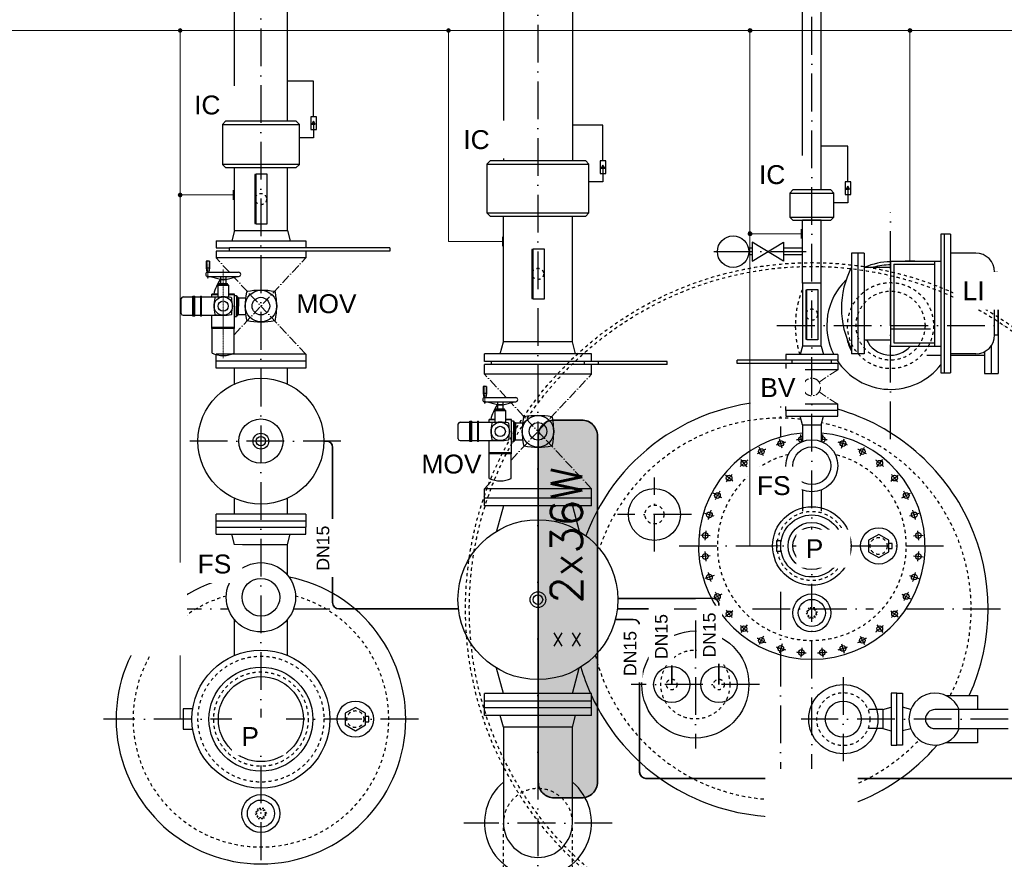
# Model space of a CAD drawing. Header units: millimetres. Extents: x 2605 to 1198744, y 17680 to 73723.
# Tile 626 of 656: x 95887 to 99015, y 42399 to 45067. Entities that reach past the tile are written whole.
import ezdxf
from ezdxf.enums import TextEntityAlignment as Align

# ---------------------------------------------------------------- set-up
doc = ezdxf.new("R2010")
doc.units = ezdxf.units.MM
for name, pattern in [('ACAD_ISO10W100', [18, 12, -3, 0, -3]), ('DASHDOT', [25.4, 12.7, -6.35, 0, -6.35]), ('JIS_02_1.0', [2, 1, -1]), ('STRICHPUNKT', [25.4, 12.7, -6.35, 0, -6.35])]:
    doc.linetypes.add(name, pattern=pattern)
doc.layers.add('0_POL_masch Installation Bestand', color=7, linetype='Continuous')
for name, color, linetype, lineweight in [('Beschriftung', 7, 'Continuous', 9), ('elektro Installation', 7, 'Continuous', 35), ('Verz. Bandstahl 30x3_5mm auf Putz', 1, 'GRENZE2', 18)]:
    doc.layers.add(name, color=color, linetype=linetype, lineweight=lineweight)
doc.styles.add('LBB3.5M1000', font='isocp.shx', dxfattribs={"height": 3.5})
doc.styles.add('ROMANS', font='ROMANS', dxfattribs={"height": 0.2})
doc.linetypes.add('GRENZE2', pattern='A,6.35,-2.54,[132,ltypeshp.shx,S=2.54,R=0,X=-2.54,Y=0],-2.54,25.4', length=36.83)

msp = doc.modelspace()

# ---------------------------------------------------------------- hatches: boundary and pattern name
at = {"linetype": 'Continuous', "ltscale": 10}
h = msp.add_hatch(color=256, dxfattribs=at)
h.dxf.hatch_style = 1
h.paths.add_polyline_path([(96820.64922, 44744.4911), (96815.23881, 44735.11998), (96826.05964, 44735.11998)])
h = msp.add_hatch(color=256, dxfattribs=at)
h.dxf.hatch_style = 1
h.paths.add_polyline_path([(97740.14922, 44604.4921), (97734.73881, 44595.12098), (97745.55964, 44595.12098)])
h = msp.add_hatch(color=256, dxfattribs=at)
h.dxf.hatch_style = 1
h.paths.add_polyline_path([(98518.14922, 44537.98475), (98512.73881, 44528.61363), (98523.55964, 44528.61363)])
h = msp.add_hatch(color=254)
h.dxf.hatch_style = 1
edge = h.paths.add_edge_path()
edge.add_line((97672.60274, 42594.77086), (97584.60274, 42594.77086))
edge.add_arc((97584.60274, 42644.77086), 50, 180, 270, ccw=False)
edge.add_line((97534.60274, 42644.77086), (97534.60274, 43744.77086))
edge.add_arc((97584.60274, 43744.77086), 50, 90, 180, ccw=False)
edge.add_line((97584.60274, 43794.77086), (97672.60274, 43794.77086))
edge.add_arc((97672.60274, 43744.77086), 50, 0, 90, ccw=False)
edge.add_line((97722.60274, 43744.77086), (97722.60274, 42644.77086))
edge.add_arc((97672.60274, 42644.77086), 50, -90, 0, ccw=False)
edge = h.paths.add_edge_path()
edge.add_line((99222.60274, 42594.77086), (99134.60274, 42594.77086))
edge.add_arc((99134.60274, 42644.77086), 50, 180, 270, ccw=False)
edge.add_line((99084.60274, 42644.77086), (99084.60274, 43744.77086))
edge.add_arc((99134.60274, 43744.77086), 50, 90, 180, ccw=False)
edge.add_line((99134.60274, 43794.77086), (99222.60274, 43794.77086))
edge.add_arc((99222.60274, 43744.77086), 50, 0, 90, ccw=False)
edge.add_line((99272.60274, 43744.77086), (99272.60274, 42644.77086))
edge.add_arc((99222.60274, 42644.77086), 50, -90, 0, ccw=False)
at = {"layer": 'Verz. Bandstahl 30x3_5mm auf Putz'}
h = msp.add_hatch(color=256, dxfattribs=at)
h.dxf.hatch_style = 1
edge = h.paths.add_edge_path()
edge.add_arc((96396.97221, 45032.27086), 6.01999, 0, 360)
h = msp.add_hatch(color=256, dxfattribs=at)
h.dxf.hatch_style = 1
edge = h.paths.add_edge_path()
edge.add_arc((97249.47221, 45032.27086), 6.01999, 0, 360)
h = msp.add_hatch(color=256, dxfattribs=at)
h.dxf.hatch_style = 1
edge = h.paths.add_edge_path()
edge.add_arc((98206.97221, 45032.27086), 6.01999, 0, 360)
h = msp.add_hatch(color=256, dxfattribs=at)
h.dxf.hatch_style = 1
edge = h.paths.add_edge_path()
edge.add_arc((98715.39867, 45032.27086), 6.01999, 0, 360)
h = msp.add_hatch(color=256, dxfattribs=at)
h.dxf.hatch_style = 1
edge = h.paths.add_edge_path()
edge.add_arc((96396.97221, 44509.68301), 6.01999, 0, 360)
h = msp.add_hatch(color=256, dxfattribs=at)
h.dxf.hatch_style = 1
edge = h.paths.add_edge_path()
edge.add_arc((98206.97221, 44386.60322), 6.01999, 0, 360)

# ---------------------------------------------------------------- linework, layer by layer
at = {"linetype": 'ACAD_ISO10W100', "ltscale": 10}
for p, q in [((96653.60274, 46119.2815), (96653.60274, 42288.77086)), ((97533.60274, 46131.29546), (97533.60274, 40763.94719)), ((98403.60274, 40992.99826), (98403.60274, 46093.74061)), ((98653.60274, 43734.0848), (98653.60274, 44455.45693)), ((98091.80734, 44329.77086), (98385.31639, 44329.77086)), ((98292.91667, 44094.77086), (99014.2888, 44094.77086)), ((98303.60274, 43954.69791), (98303.60274, 43740.60319)), ((96907.60214, 43727.77026), (96399.60334, 43727.77026)), ((98309.36626, 43705.42695), (98300.44567, 43734.83422)), ((98371.03638, 43725.4228), (98368.77087, 43748.42494)), ((98436.16913, 43725.42279), (98438.43464, 43748.42494)), ((98497.83925, 43705.42694), (98506.75984, 43734.8342)), ((98250.57099, 43681.07316), (98236.08473, 43708.17505)), ((98556.63451, 43681.07314), (98571.12078, 43708.17503)), ((98197.65665, 43645.71693), (98178.16142, 43669.47193)), ((98609.54885, 43645.7169), (98629.04408, 43669.47191)), ((97903.60274, 43377.39019), (97903.60274, 43612.15154)), ((98152.6567, 43600.71698), (98128.90169, 43620.21221)), ((98654.5488, 43600.71695), (98678.30381, 43620.21218)), ((98117.30046, 43547.80264), (98090.19857, 43562.2889)), ((98689.90503, 43547.80261), (98717.00692, 43562.28887)), ((98020.98342, 43494.77086), (97786.22206, 43494.77086)), ((98092.94666, 43489.00737), (98063.5394, 43497.92797)), ((98743.6661, 43497.92791), (98714.25883, 43489.00732)), ((98080.5312, 43426.59065), (98049.94867, 43429.60277)), ((98726.67428, 43426.59061), (98757.25681, 43429.60273)), ((97981.95327, 43394.77086), (98825.2522, 43394.77086)), ((98080.5312, 43362.95111), (98049.94866, 43359.939)), ((98726.67428, 43362.95108), (98757.25681, 43359.93896)), ((98092.94665, 43300.53439), (98063.53939, 43291.61379)), ((98714.25881, 43300.53435), (98743.66608, 43291.61376)), ((98117.30044, 43241.73912), (98090.19855, 43227.25286)), ((98303.60274, 43248.68561), (98303.60274, 42434.84381)), ((98689.90501, 43241.73909), (98717.0069, 43227.25282)), ((94003.60274, 43194.77086), (96550.0122, 43194.77086)), ((96757.19328, 43194.77086), (96872.7153, 43194.77086)), ((97785.88383, 43194.77086), (98104.27015, 43194.77086)), ((98214.83649, 43194.77086), (98599.14972, 43194.77086)), ((98702.93533, 43194.77086), (99032.99094, 43194.77086)), ((98152.65667, 43188.82478), (98128.90167, 43169.32955)), ((98654.54878, 43188.82475), (98678.30378, 43169.32952)), ((98033.60274, 43158.23201), (98033.60274, 42751.30972)), ((98197.65662, 43143.82482), (98178.16139, 43120.06982)), ((98609.54883, 43143.8248), (98629.04405, 43120.06979)), ((98250.57096, 43108.46859), (98236.0847, 43081.3667)), ((98556.63448, 43108.46857), (98571.12074, 43081.36668)), ((98309.36623, 43084.11479), (98300.44563, 43054.70752)), ((98371.78295, 43071.69932), (98368.77083, 43041.11679)), ((98435.42249, 43071.69932), (98438.4346, 43041.11679)), ((98497.83921, 43084.11478), (98506.75981, 43054.70751)), ((98503.60274, 42978.27628), (98503.60274, 42711.26544)), ((98237.06389, 42954.77086), (97830.14159, 42954.77086)), ((97153.80905, 42844.77086), (96153.39643, 42844.77086)), ((99027.60274, 42844.77086), (98370.09732, 42844.77086)), ((97769.18454, 42514.77086), (97298.02094, 42514.77086))]:
    msp.add_line(p, q, dxfattribs=at)
at = {"linetype": 'Continuous', "ltscale": 10}
for p, q in [((96569.45234, 44743.76986), (96569.45234, 45094.77086)), ((96737.75234, 44743.76986), (96737.75234, 45094.77086)), ((98373.45274, 44525.77086), (98373.45274, 45094.77086)), ((98433.75274, 44525.77086), (98433.75274, 45094.77086)), ((96776.10274, 44606.76986), (96531.10274, 44606.76986)), ((96569.45234, 44396.76986), (96569.45234, 44596.76986)), ((96569.45234, 44596.76986), (96737.75234, 44596.76986)), ((96737.75234, 44396.76986), (96737.75234, 44596.76986)), ((98333.60274, 44439.77086), (98473.60274, 44439.77086)), ((98373.45274, 44229.77086), (98373.45274, 44429.77086)), ((98433.75274, 44229.77086), (98433.75274, 44429.77086)), ((96569.45234, 44396.76986), (96561.10234, 44363.76986)), ((96569.45234, 44396.76986), (96737.75234, 44396.76986)), ((96737.75234, 44396.76986), (96746.10234, 44363.76986)), ((98843.60274, 44385.01256), (98813.60274, 44385.01256)), ((98813.60274, 44385.01256), (98813.60274, 43945.01256)), ((98823.60274, 44385.01256), (98823.60274, 43945.01256)), ((98843.60274, 44385.01256), (98843.60274, 43945.01256)), ((96511.10234, 44363.76986), (96511.10234, 44341.76986)), ((96511.10234, 44363.76986), (96796.10234, 44363.76986)), ((96796.10234, 44363.76986), (96796.10234, 44341.76986)), ((96511.10234, 44341.76986), (96553.60314, 44341.76986)), ((97063.60234, 44331.76986), (96511.10234, 44331.76986)), ((96511.10234, 44331.76986), (96511.10234, 44309.76986)), ((96553.60314, 44331.76986), (96553.60314, 44341.76986)), ((97063.60234, 44341.76986), (96553.60314, 44341.76986)), ((96796.10234, 44331.76986), (96796.10234, 44309.76986)), ((97063.60234, 44341.76986), (97063.60234, 44331.76986)), ((98529.45274, 44325.01156), (98529.45274, 44248.85456)), ((98569.45274, 44325.01156), (98529.45274, 44325.01156)), ((98549.45274, 44325.01156), (98549.45274, 44005.01156)), ((98569.45274, 44325.01156), (98569.45274, 44005.01156)), ((98924.10274, 44325.01156), (98843.60274, 44325.01156)), ((96796.10234, 44309.76986), (96511.10234, 44309.76986)), ((98653.60274, 44300.01156), (98813.60274, 44300.01156)), ((98653.60274, 44300.01156), (98653.60274, 44030.01156)), ((98663.60274, 44290.01156), (98663.60274, 44040.01156)), ((98663.60274, 44290.01156), (98793.60274, 44290.01156)), ((98793.60274, 44300.01156), (98793.60274, 44030.01156)), ((98569.45274, 44280.01156), (98653.60274, 44280.01156)), ((98984.10274, 44265.01156), (98994.10274, 44265.01156)), ((98984.10274, 44065.01156), (98984.10274, 44265.01156)), ((98994.10274, 44265.01156), (98994.10274, 44065.01156)), ((98373.45274, 44229.77086), (98373.45274, 44029.77086)), ((98433.75274, 44029.77086), (98433.75274, 44229.77086)), ((98529.45274, 44248.85456), (98529.45274, 44005.01156)), ((98994.10274, 44227.51156), (98995.60274, 44227.51156)), ((98995.60274, 44227.51156), (98995.60274, 43942.51156)), ((97413.87074, 44004.77086), (97424.05274, 44042.77086)), ((97643.15274, 44042.77086), (97424.05274, 44042.77086)), ((97653.33474, 44004.77086), (97643.15274, 44042.77086)), ((98569.45274, 44050.01156), (98653.60274, 44050.01156)), ((98663.60274, 44040.01156), (98793.60274, 44040.01156)), ((98984.10274, 44065.01156), (98994.10274, 44065.01156)), ((98653.60274, 44030.01156), (98813.60274, 44030.01156)), ((98951.60274, 44011.68476), (98951.60274, 43942.51156)), ((98973.60274, 44031.10356), (98973.60274, 43942.51156)), ((96796.10234, 44003.76986), (96511.10234, 44003.76986)), ((96796.10234, 43981.76986), (96511.10234, 43981.76986)), ((96511.10314, 43959.77006), (96511.10314, 44003.76986)), ((96796.10234, 44003.76986), (96796.10234, 43959.77006)), ((97363.60274, 43980.77086), (97363.60274, 44004.77086)), ((97703.60274, 44004.77086), (97363.60274, 44004.77086)), ((97943.60274, 43980.77086), (97363.60274, 43980.77086)), ((97386.10274, 43970.77086), (97386.10274, 43980.77086)), ((97681.10274, 43970.77086), (97681.10274, 43980.77086)), ((97703.60274, 43980.77086), (97703.60274, 44004.77086)), ((97726.10274, 43970.77086), (97726.10274, 43980.77086)), ((97943.60274, 43970.77086), (97943.60274, 43980.77086)), ((98569.45274, 44005.01156), (98529.45274, 44005.01156)), ((98768.60274, 44000.86156), (98813.60274, 44000.86156)), ((98924.10274, 44005.01156), (98843.60274, 44005.01156)), ((98843.60274, 44000.86156), (98952.11074, 44000.86156)), ((96796.10234, 43959.77006), (96511.10314, 43959.77006)), ((96569.45274, 43909.20514), (96569.45274, 43959.77006)), ((96737.75366, 43909.20471), (96737.75274, 43959.77159)), ((97363.60274, 43940.77086), (97363.60274, 43970.77086)), ((97943.60274, 43970.77086), (97363.60274, 43970.77086)), ((97703.60274, 43946.77086), (97703.60274, 43970.77086)), ((97703.60274, 43940.77086), (97703.60274, 43970.77086)), ((98813.60274, 43945.01256), (98843.60274, 43945.01256)), ((97703.60274, 43940.77086), (97363.60274, 43940.77086)), ((98951.60274, 43942.51156), (98995.60274, 43942.51156)), ((98486.10274, 43844.77086), (98321.10274, 43844.77086)), ((98321.10274, 43824.77086), (98321.10274, 43844.77086)), ((98486.10274, 43824.77086), (98486.10274, 43844.77086)), ((97703.60274, 43576.77086), (97363.60274, 43576.77086)), ((97363.60274, 43522.77086), (97363.60274, 43576.77086)), ((97703.60274, 43522.77086), (97703.60274, 43576.77086)), ((96569.45274, 43495.77056), (96569.45274, 43546.33559)), ((96737.76117, 43495.77209), (96737.76025, 43546.33908)), ((97703.60274, 43546.77086), (97363.60274, 43546.77086)), ((97703.60274, 43522.77086), (97363.60274, 43522.77086)), ((97424.05274, 43522.77086), (97402.33574, 43441.72196)), ((97643.15274, 43522.77086), (97664.86974, 43441.72196)), ((96796.10234, 43495.77056), (96511.10314, 43495.77056)), ((96511.10314, 43473.77086), (96511.10314, 43495.77056)), ((96796.10234, 43495.77056), (96796.10234, 43473.77086)), ((96511.10274, 43454.77086), (96511.10314, 43473.77086)), ((96511.10274, 43454.77086), (96796.10274, 43454.77086)), ((96511.10274, 43432.77086), (96511.10274, 43454.77086)), ((96796.10234, 43473.77086), (96511.10314, 43473.77086)), ((96796.10234, 43473.77086), (96796.10234, 43454.77086)), ((96796.10274, 43432.77086), (96796.10274, 43454.77086)), ((96511.10274, 43432.77086), (96796.10274, 43432.77086)), ((96569.45274, 43399.77086), (96561.10274, 43432.77086)), ((96737.75274, 43399.77086), (96746.10274, 43432.77086)), ((96569.45274, 43302.61419), (96569.45274, 43399.77086)), ((96569.45274, 43399.77086), (96737.75274, 43399.77086)), ((96737.75274, 43302.61419), (96737.75274, 43399.77086)), ((96569.45274, 43046.95834), (96569.45274, 43160.92753)), ((96737.75274, 43046.95834), (96737.75274, 43160.92753)), ((97424.05274, 42925.77086), (97402.33574, 43006.81976)), ((97643.15274, 42925.77086), (97664.86974, 43006.81976)), ((97703.60274, 42925.77086), (97363.60274, 42925.77086)), ((97363.60274, 42856.77086), (97363.60274, 42925.77086)), ((97703.60274, 42856.77086), (97703.60274, 42925.77086)), ((97703.60274, 42901.77086), (97363.60274, 42901.77086)), ((97703.60274, 42880.77086), (97363.60274, 42880.77086)), ((97703.60274, 42856.77086), (97363.60274, 42856.77086)), ((97424.05274, 42818.77086), (97413.87074, 42856.77086)), ((97643.15274, 42818.77086), (97653.33474, 42856.77086)), ((98870.60274, 42874.92086), (98794.60274, 42874.92086)), ((98870.60274, 42814.62086), (98870.60274, 42874.92086)), ((99027.60274, 42874.92086), (98870.62358, 42874.92086)), ((97643.15274, 42818.77086), (97424.05274, 42818.77086)), ((98794.60274, 42814.62086), (98870.60274, 42814.62086)), ((98870.60274, 42814.62086), (99027.60274, 42814.62086))]:
    msp.add_line(p, q, dxfattribs=at)
for p, q in [((97424.05274, 45094.77086), (97424.05274, 44617.77086)), ((97643.15274, 45094.77086), (97643.15274, 44617.77086)), ((97371.60274, 44607.77086), (97695.60274, 44607.77086)), ((97371.60274, 44452.77086), (97695.60274, 44452.77086)), ((97424.05274, 44042.77086), (97424.05274, 44442.77086)), ((97643.15274, 44042.77086), (97643.15274, 44442.77086)), ((98433.75274, 44429.77086), (98373.45274, 44429.77086)), ((98433.75274, 44229.77086), (98373.45274, 44229.77086)), ((98373.45274, 44029.77086), (98366.21804, 44002.77086)), ((98433.75274, 44029.77086), (98373.45274, 44029.77086)), ((98433.75274, 44029.77086), (98440.98744, 44002.77086)), ((98466.10274, 43984.77086), (98166.10274, 43984.77086)), ((98166.10274, 43974.77086), (98166.10274, 43984.77086)), ((98486.10274, 43974.77086), (98166.10274, 43974.77086)), ((98321.10274, 44002.77086), (98321.10274, 43984.77086)), ((98486.10274, 44002.77086), (98321.10274, 44002.77086)), ((98321.10274, 43974.77086), (98321.10274, 43954.77086)), ((98341.10274, 43974.77086), (98341.10274, 43984.77086)), ((98486.10274, 43984.77086), (98466.10274, 43984.77086)), ((98466.10274, 43974.77086), (98466.10274, 43984.77086)), ((98486.10274, 44002.77086), (98486.10274, 43984.77086)), ((98486.10274, 43974.77086), (98486.10274, 43954.77086)), ((98486.10274, 43954.77086), (98321.10274, 43954.77086)), ((98373.45274, 43779.77086), (98366.10274, 43806.77086)), ((98433.75274, 43779.77086), (98441.10274, 43806.77086)), ((98373.45274, 43779.77086), (98433.75274, 43779.77086)), ((98373.45274, 43779.77086), (98373.45274, 43726.41593)), ((98433.75274, 43779.77086), (98433.75274, 43726.41593)), ((98373.45274, 43572.82911), (98373.45274, 43515.77456)), ((98433.75274, 43572.82911), (98433.75274, 43515.77456)), ((98628.60274, 42874.92086), (98655.60274, 42882.27086)), ((98717.8862, 42875.11592), (98691.60274, 42882.27086)), ((98628.60274, 42874.92086), (98609.39015, 42874.92086)), ((98628.60274, 42874.92086), (98628.60274, 42814.62086)), ((97424.05274, 42818.77086), (97424.05274, 42514.77086)), ((97643.15274, 42514.77086), (97643.15274, 42818.77086)), ((98628.60274, 42814.61321), (98609.38797, 42814.61321)), ((98628.60274, 42814.62086), (98655.60274, 42807.27086)), ((98717.8862, 42814.42581), (98691.60274, 42807.27086))]:
    msp.add_line(p, q)
at = {"ltscale": 10}
for p, q in [((98313.60274, 44299.77086), (98213.60274, 44359.77086)), ((98213.60274, 44299.77086), (98313.60274, 44359.77086)), ((98213.60274, 44359.77086), (98213.60274, 44299.77086)), ((98313.60274, 44359.77086), (98313.60274, 44299.77086)), ((98213.60274, 44340.42086), (98202.45534, 44340.42086)), ((98213.60274, 44319.12086), (98202.45534, 44319.12086)), ((98373.45274, 44340.42086), (98313.60274, 44340.42086)), ((98373.45274, 44319.12086), (98313.60274, 44319.12086))]:
    msp.add_line(p, q, dxfattribs=at)
at = {"linetype": 'ACAD_ISO10W100', "lineweight": 18, "ltscale": 2.5}
for p, q in [((96553.45742, 44264.29387), (96511.10234, 44309.76986)), ((96568.64165, 44065.54892), (96796.10234, 44309.76986)), ((96796.10234, 44003.76986), (96568.6455, 44247.98668)), ((98380.42517, 43915.22257), (98321.10274, 43954.77086)), ((98486.10274, 43954.77086), (98426.7803, 43915.22257)), ((97433.16822, 43866.29487), (97363.60274, 43940.77086)), ((97448.64205, 43667.81295), (97703.60274, 43940.77086)), ((98380.42517, 43884.31915), (98321.10274, 43844.77086)), ((98486.10274, 43844.77086), (98426.7803, 43884.31915)), ((97703.60274, 43576.77086), (97448.4494, 43849.93503)), ((97363.60274, 43576.77086), (97389.96831, 43604.99753))]:
    msp.add_line(p, q, dxfattribs=at)
at = {"linetype": 'DASHDOT', "ltscale": 10}
msp.add_line((98653.60274, 44085.01156), (98823.79954, 44085.01156), dxfattribs=at)
at = {"lineweight": 35}
for p, q in [((96853.60224, 43727.77036), (96861.27252, 43727.77036)), ((96881.27252, 43707.77036), (96881.27252, 43214.77086)), ((96901.27252, 43194.77086), (97281.32164, 43194.77086)), ((97779.6985, 43161.39897), (97836.42537, 43161.39897)), ((97856.42537, 43141.39897), (97856.42537, 42676.29732)), ((97876.42537, 42656.29732), (99192.30535, 42656.29732))]:
    msp.add_line(p, q, dxfattribs=at)
at = {"linetype": 'JIS_02_1.0', "ltscale": 10}
for p, q in [((98373.45274, 43515.77456), (98373.45274, 43500.55828)), ((98433.75274, 43515.77456), (98433.75274, 43500.55828)), ((97424.05327, 42209.77086), (97424.05274, 42514.77067)), ((97643.15274, 42209.77086), (97643.15274, 42514.77086))]:
    msp.add_line(p, q, dxfattribs=at)
at = {"linetype": 'JIS_02_1.0', "ltscale": 25}
for p, q in [((98609.39015, 42874.92086), (98582.16609, 42874.92086)), ((98609.38797, 42814.61321), (98582.16315, 42814.61321))]:
    msp.add_line(p, q, dxfattribs=at)
at = {"linetype": 'Continuous', "ltscale": 10}
for points in [[(96820.64922, 44758.49145), (96820.64922, 44871.57112), (96737.75234, 44871.57112), (96737.75234, 44871.57112)], [(96820.64922, 44738.24369), (96820.64922, 44691.57112), (96776.10274, 44691.57112), (96776.10274, 44691.57112)], [(97740.14922, 44618.49245), (97740.14922, 44731.57212), (97643.15274, 44731.57212), (97643.15274, 44731.57212)], [(98518.14922, 44551.9851), (98518.14922, 44665.06477), (98433.75274, 44665.06477), (98433.75274, 44665.06477)], [(97740.14922, 44598.24469), (97740.14922, 44551.57212), (97695.60274, 44551.57212), (97695.60274, 44551.57212)], [(98518.14922, 44531.73734), (98518.14922, 44485.06477), (98473.60274, 44485.06477), (98473.60274, 44485.06477)], [(98828.97206, 42919.77086), (98929.60274, 42919.77086), (98929.60274, 42874.92086)], [(98929.60274, 42814.62086), (98929.60274, 42769.77086), (98828.97206, 42769.77086)]]:
    msp.add_lwpolyline(points, dxfattribs=at)
for points in [[(96811.65823, 44717.99593), (96829.64022, 44717.99593), (96829.64022, 44758.49145), (96811.65823, 44758.49145)], [(96820.64922, 44744.4911), (96815.23881, 44735.11998), (96826.05964, 44735.11998)], [(97731.15823, 44577.99693), (97749.14022, 44577.99693), (97749.14022, 44618.49245), (97731.15823, 44618.49245)], [(97740.14922, 44604.4921), (97734.73881, 44595.12098), (97745.55964, 44595.12098)], [(96638.07453, 44574.76069), (96634.24805, 44574.76069), (96634.24805, 44418.77903), (96638.07453, 44418.77903)], [(96638.07453, 44576.76966), (96672.83045, 44576.76966), (96672.83045, 44416.77006), (96638.07453, 44416.77006)], [(98509.15823, 44511.48958), (98527.14022, 44511.48958), (98527.14022, 44551.9851), (98509.15823, 44551.9851)], [(98518.14922, 44537.98475), (98512.73881, 44528.61363), (98523.55964, 44528.61363)], [(97518.07453, 44337.06146), (97514.24805, 44337.06146), (97514.24805, 44181.07981), (97518.07453, 44181.07981)], [(97518.07453, 44339.07044), (97552.83045, 44339.07044), (97552.83045, 44179.07084), (97518.07453, 44179.07084)], [(98388.07453, 44207.76169), (98384.24805, 44207.76169), (98384.24805, 44051.78003), (98388.07453, 44051.78003)], [(98388.07453, 44209.77066), (98422.83045, 44209.77066), (98422.83045, 44049.77106), (98388.07453, 44049.77106)]]:
    msp.add_lwpolyline(points, close=True, dxfattribs=at)
for points in [[(98321.10274, 43806.77086), (98486.10274, 43806.77086), (98486.10274, 43824.77086), (98321.10274, 43824.77086)], [(98615.95439, 43357.82045), (98647.95439, 43376.29565), (98647.95439, 43413.24607), (98615.95439, 43431.72128), (98583.95439, 43413.24607), (98583.95439, 43376.29565)], [(98655.60274, 42927.27086), (98655.60274, 42762.27086), (98673.60274, 42762.27086), (98673.60274, 42927.27086)], [(98691.60274, 42927.27086), (98691.60274, 42762.27086), (98673.60274, 42762.27086), (98673.60274, 42927.27086)], [(96953.60274, 42807.82045), (96985.60274, 42826.29565), (96985.60274, 42863.24607), (96953.60274, 42881.72128), (96921.60274, 42863.24607), (96921.60274, 42826.29565)]]:
    msp.add_lwpolyline(points, close=True)
for points in [[(98306.43332, 43410.90636), (98291.17079, 43410.90636), (98291.17079, 43378.63536), (98306.43332, 43378.63536)], [(98647.95439, 43386.57287), (98659.25038, 43386.57287), (98659.25038, 43402.96885), (98647.95439, 43402.96885)], [(96436.99338, 42877.04136), (96406.33221, 42877.04136), (96406.33221, 42812.50036), (96436.99338, 42812.50036)], [(96985.60274, 42836.57287), (96996.89872, 42836.57287), (96996.89872, 42852.96885), (96985.60274, 42852.96885)]]:
    msp.add_lwpolyline(points)
at = {"lineweight": 35}
for points in [[(98108.60274, 42954.77086), (98108.60274, 43208.49257, 0.4161050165), (98088.47367, 43228.49215), (98034.33375, 43228.14275), (97787.57322, 43228.14275)], [(97958.60274, 42954.77086), (97958.60274, 43174.77086, 0.4142135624), (97938.60274, 43194.77086), (97785.88383, 43194.77086)]]:
    msp.add_lwpolyline(points, format="xyb", dxfattribs=at)
at = {"linetype": 'JIS_02_1.0', "ltscale": 5}
for points in [[(98385.12753, 43182.12252), (98394.36513, 43166.12252), (98412.84034, 43166.12252), (98422.07795, 43182.12252), (98412.84034, 43198.12252), (98394.36513, 43198.12252)], [(96635.12753, 42544.77086), (96644.36513, 42528.77086), (96662.84034, 42528.77086), (96672.07795, 42544.77086), (96662.84034, 42560.77086), (96644.36513, 42560.77086)]]:
    msp.add_lwpolyline(points, close=True, dxfattribs=at)
at = {"linetype": 'JIS_02_1.0', "ltscale": 10}
for centre, radius in [((96653.60274, 44496.76986), 18), ((97533.60274, 44259.07064), 18), ((98653.60274, 44094.77086), 136.5), ((98653.60274, 44094.77086), 109.55), ((98403.60274, 44129.77086), 18), ((97903.60274, 43494.77086), 30.15), ((98403.60274, 43394.77086), 110), ((98615.95439, 43394.77086), 26.9), ((96653.60274, 42844.77086), 200), ((98033.60274, 42954.77086), 109.55), ((96653.60274, 42844.77086), 150), ((97958.60274, 42954.77086), 16.85), ((98108.60274, 42954.77086), 16.85), ((98503.60274, 42844.77086), 84.15), ((96953.60274, 42844.77086), 26.9)]:
    msp.add_circle(centre, radius, dxfattribs=at)
at = {"ltscale": 10}
msp.add_circle((98153.60274, 44329.77086), 50, dxfattribs=at)
at = {"color": 253, "linetype": 'JIS_02_1.0', "ltscale": 10}
for radius in [1100, 1088]:
    msp.add_circle((98403.60274, 43194.77086), radius, dxfattribs=at)
at = {"linetype": 'Continuous', "ltscale": 10}
for centre, radius in [((96653.60274, 43727.77036), 199.9995), ((96653.60274, 43727.77026), 70.37313), ((96653.60274, 43727.77031), 24.99975), ((96653.60274, 43727.77031), 14.99995), ((96653.60274, 43231.77086), 110), ((96653.60274, 43231.77086), 60), ((97533.60274, 43224.27086), 25), ((97533.60274, 43224.27086), 15)]:
    msp.add_circle(centre, radius, dxfattribs=at)
at = {"linetype": 'ACAD_ISO10W100', "lineweight": 18, "ltscale": 2.5}
msp.add_circle((98403.60274, 43899.77086), 27.85597, dxfattribs=at)
for centre, radius in [((98304.90597, 43720.13058), 9), ((98403.60274, 43649.62252), 82.5), ((98502.29955, 43720.13057), 9), ((98243.32786, 43694.6241), 9), ((98403.60274, 43649.62252), 60), ((98563.87764, 43694.62408), 9), ((98187.90904, 43657.59443), 9), ((98619.29647, 43657.59441), 9), ((98140.7792, 43610.46459), 9), ((98666.4263, 43610.46457), 9), ((97903.60274, 43494.77086), 82.5), ((98103.74952, 43555.04577), 9), ((98703.45598, 43555.04574), 9), ((98403.60274, 43394.77086), 124.70332), ((97533.60274, 43224.27086), 254), ((98078.24303, 43493.46767), 9), ((98403.60274, 43394.77086), 98.5), ((98728.96246, 43493.46764), 9), ((98403.30605, 43394.77086), 75), ((98403.60274, 43394.77086), 60.29668), ((98615.95439, 43394.77086), 57.5), ((98065.23993, 43428.09671), 9), ((98741.96555, 43428.09667), 9), ((98065.23993, 43361.44505), 9), ((98741.96554, 43361.44502), 9), ((98078.24302, 43296.07409), 9), ((98728.96245, 43296.07405), 9), ((98103.7495, 43234.49599), 9), ((98403.60274, 43182.12252), 60.31266), ((98403.60274, 43182.12252), 43.0192), ((98703.45596, 43234.49596), 9), ((98140.77917, 43179.07716), 9), ((98666.42628, 43179.07713), 9), ((98187.90901, 43131.94732), 9), ((98619.29644, 43131.9473), 9), ((98033.60274, 42954.77086), 170), ((98243.32783, 43094.91764), 9), ((98563.87761, 43094.91762), 9), ((98304.90593, 43069.41115), 9), ((98502.29951, 43069.41114), 9), ((96653.60274, 42844.77086), 219), ((98370.27689, 43056.40806), 9), ((98436.92855, 43056.40805), 9), ((96653.60274, 42844.77086), 165), ((97958.60274, 42954.77086), 57.4995), ((98108.60274, 42954.77086), 57.4995), ((96653.60274, 42844.77086), 135), ((98503.60274, 42844.77086), 110), ((96953.60274, 42844.77086), 57.5), ((98503.60274, 42844.77086), 57.15), ((96653.60274, 42544.77086), 60.31266), ((96653.60274, 42544.77086), 43.0192)]:
    msp.add_circle(centre, radius)
at = {"linetype": 'JIS_02_1.0', "ltscale": 5}
for centre in [(98403.60274, 43182.12252), (96653.60274, 42544.77086)]:
    msp.add_circle(centre, 13.45, dxfattribs=at)
at = {"linetype": 'Continuous', "ltscale": 10}
for centre, radius, start, end in [((98924.10274, 44265.01156), 60, 0, 90), ((98653.60274, 44085.01156), 202.5, 90, 105.64247222), ((98653.60274, 44085.01156), 142.5, 192.13466944, 209.39833333), ((98924.10274, 44065.01156), 60, 270, 0), ((98794.60274, 42844.77086), 82.5, 21.43555888, 338.56444112), ((98794.60274, 42844.77086), 30.15, 90, 270)]:
    msp.add_arc(centre, radius, start, end, dxfattribs=at)
for centre, radius, start, end in [((98653.60274, 44094.77086), 202.5, 90, 113.82707249), ((98778.78089, 44150.01156), 281.18415, 152.46240833, 207.53758889), ((98653.60274, 44094.77086), 202.5, 134.23525618, 207.02125389), ((98653.60274, 44085.01156), 84.15, 204.57751389, 319.18681389), ((98653.60274, 44094.77086), 202.5, 212.90241755, 322.19705022), ((98303.60274, 43194.77086), 660, 87.27478409, 159.35413886), ((98303.60274, 43194.77086), 660, 87.27478409, 88.62173052), ((98303.60274, 43194.77086), 660, 335.37568165, 73.94767233), ((98403.60274, 43394.77086), 360, 94.80414884, 85.19585116), ((98370.27693, 43733.13367), 9, 69.33718598, 258.89211765), ((98436.92858, 43733.13367), 9, 281.10774596, 110.66307074), ((96653.60274, 42844.77086), 460, 101.19193864, 78.80806136), ((98303.60274, 43194.77086), 660, 196.25781111, 204.05263839), ((98303.60274, 43194.77086), 660, 204.61997733, 319.10056701), ((97533.60274, 42514.77086), 170, 130.12158611, 49.87841389), ((97533.60274, 42514.77086), 109.55, 180, 0)]:
    msp.add_arc(centre, radius, start, end)
at = {"linetype": 'JIS_02_1.0', "ltscale": 10}
for centre, radius, start, end in [((98653.60274, 44094.77086), 302.5, 157.83719924, 197.70596449), ((98303.60274, 43194.77086), 606, 83.83423593, 161.52881771), ((98303.60274, 43194.77086), 606, 333.01254642, 77.42749506), ((98403.60274, 43394.77086), 300, 104.34550294, 75.65449706), ((96653.60274, 42844.77086), 406, 105.71017455, 74.28982545), ((98303.60274, 43194.77086), 606, 194.08313226, 316.69703719), ((97533.60274, 42514.77086), 109.55, 0, 180)]:
    msp.add_arc(centre, radius, start, end, dxfattribs=at)
at = {"lineweight": 35}
for centre, start, end in [((96861.27252, 43707.77036), 0, 90), ((96901.27252, 43214.77086), 180, 270), ((97836.42537, 43141.39897), 0, 90), ((97876.42537, 42676.29732), 180, 270)]:
    msp.add_arc(centre, 20, start, end, dxfattribs=at)
at = {"linetype": 'ACAD_ISO10W100', "ltscale": 10}
for start, end in [(95.08746999, 98.21452062), (81.7854666, 84.91253001), (115.5354666, 120.71452062), (104.2854666, 109.46452062), (70.5354666, 75.71452062), (59.2854666, 64.46452062), (126.7854666, 131.96452062), (48.0354666, 53.21452062), (138.0354666, 143.21452062), (36.7854666, 41.96452062), (149.2854666, 154.46452062), (25.5354666, 30.71452062), (160.5354666, 165.71452062), (14.2854666, 19.46452062), (171.7854666, 176.96452062), (3.0354666, 8.21452062), (183.0354666, 188.21452062), (351.7854666, 356.96452062), (194.2854666, 199.46452062), (340.5354666, 345.71452062), (205.5354666, 210.71452062), (329.2854666, 334.46452062), (216.7854666, 221.96452062), (318.0354666, 323.21452062), (228.0354666, 233.21452062), (306.7854666, 311.96452062), (239.2854666, 244.46452062), (295.5354666, 300.71452062), (250.5354666, 255.71452062), (284.2854666, 289.46452062), (261.7854666, 266.96452062), (273.0354666, 278.21452062)]:
    msp.add_arc((98403.60274, 43394.77086), 340, start, end, dxfattribs=at)
at = {"layer": '0_POL_masch Installation Bestand'}
for p, q in [((96490.3664, 44299.39239), (96479.22401, 44299.39239)), ((96479.22401, 44299.39239), (96479.22401, 44277.10762)), ((96490.3664, 44299.39239), (96490.3664, 44277.10762)), ((96479.22401, 44277.10762), (96481.48342, 44264.29387)), ((96490.3664, 44277.10762), (96479.22401, 44277.10762)), ((96488.10699, 44264.29387), (96481.48342, 44264.29387)), ((96484.79521, 44264.29387), (96582.84819, 44264.29387)), ((96490.3664, 44277.10762), (96488.10699, 44264.29387)), ((96484.79521, 44250.92301), (96582.84819, 44250.92301)), ((96525.46491, 44240.89487), (96488.03936, 44250.92301)), ((96517.10812, 44223.06705), (96519.89372, 44225.85265)), ((96519.89372, 44228.63824), (96547.74968, 44228.63824)), ((96519.89372, 44225.85265), (96519.89372, 44228.63824)), ((96519.89372, 44225.85265), (96547.74968, 44225.85265)), ((96525.46491, 44250.92301), (96525.46491, 44240.89487)), ((96542.17849, 44240.89487), (96525.46491, 44240.89487)), ((96525.46491, 44239.78063), (96525.46491, 44228.63824)), ((96542.17849, 44239.78063), (96525.46491, 44239.78063)), ((96528.25051, 44240.89487), (96528.25051, 44239.78063)), ((96539.39289, 44240.89487), (96539.39289, 44239.78063)), ((96542.17849, 44250.92301), (96542.17849, 44240.89487)), ((96542.17849, 44240.89487), (96579.60404, 44250.92301)), ((96542.17849, 44239.78063), (96542.17849, 44228.63824)), ((96547.74968, 44225.85265), (96547.74968, 44228.63824)), ((96550.53528, 44223.06705), (96547.74968, 44225.85265)), ((96498.16607, 44186.01862), (96498.16607, 44194.65397)), ((96517.10812, 44194.65397), (96498.16607, 44194.65397)), ((96517.10812, 44223.06705), (96550.53528, 44223.06705)), ((96517.10812, 44223.06705), (96517.10812, 44186.01862)), ((96550.53528, 44223.06705), (96550.53528, 44185.01156)), ((96569.47733, 44194.65397), (96550.53528, 44194.65397)), ((96569.47733, 44085.80816), (96569.47733, 44194.65397)), ((96400.6702, 44133.09229), (96400.6702, 44180.44743)), ((96406.24139, 44186.01862), (96437.626, 44186.01862)), ((96437.626, 44124.7355), (96437.626, 44188.80422)), ((96437.626, 44188.80422), (96443.1972, 44188.80422)), ((96440.4116, 44188.80422), (96440.4116, 44124.7355)), ((96443.1972, 44124.7355), (96443.1972, 44188.80422)), ((96443.1972, 44186.01862), (96461.75409, 44186.01862)), ((96461.75409, 44188.80422), (96464.53969, 44188.80422)), ((96461.75409, 44188.80422), (96461.75409, 44124.7355)), ((96464.53969, 44124.7355), (96464.53969, 44188.80422)), ((96464.53969, 44186.01862), (96533.8217, 44186.01862)), ((96517.10812, 44192.98261), (96498.16607, 44192.98261)), ((96569.47733, 44192.98261), (96550.53528, 44192.98261)), ((96569.47733, 44190.19701), (96575.60564, 44190.19701)), ((96575.60564, 44190.19701), (96575.60564, 44156.76986)), ((96575.60564, 44187.41142), (96578.39124, 44187.41142)), ((96578.39124, 44187.41142), (96578.39124, 44156.76986)), ((96578.39124, 44187.41142), (96582.33067, 44183.47199)), ((96582.33067, 44183.47199), (96582.33067, 44156.76986)), ((96582.33067, 44183.47199), (96604.96031, 44183.47199)), ((96575.60564, 44123.3427), (96575.60564, 44156.76986)), ((96578.39123, 44126.1283), (96578.39124, 44156.76986)), ((96582.33066, 44130.06773), (96582.33067, 44156.76986)), ((96406.24139, 44127.5211), (96437.626, 44127.5211)), ((96443.1972, 44124.7355), (96437.626, 44124.7355)), ((96443.1972, 44127.5211), (96461.75409, 44127.5211)), ((96464.53969, 44124.7355), (96461.75409, 44124.7355)), ((96464.53969, 44127.5211), (96533.8217, 44127.5211)), ((96498.16607, 44085.80816), (96498.16607, 44127.5211)), ((96569.47733, 44123.3427), (96575.60564, 44123.3427)), ((96575.60564, 44126.1283), (96578.39123, 44126.1283)), ((96578.39123, 44126.1283), (96582.33066, 44130.06773)), ((96582.33066, 44130.06773), (96604.9603, 44130.06772)), ((96569.47733, 44088.59376), (96498.16607, 44088.59376)), ((96569.47733, 44085.80816), (96498.16607, 44085.80816)), ((96499.00175, 44006.93477), (96499.00175, 44085.80816)), ((96568.64165, 44006.93477), (96568.64165, 44085.80816)), ((97370.3668, 43901.39339), (97359.22441, 43901.39339)), ((97359.22441, 43901.39339), (97359.22441, 43879.10862)), ((97370.3668, 43901.39339), (97370.3668, 43879.10862)), ((97359.22441, 43879.10862), (97361.48382, 43866.29487)), ((97370.3668, 43879.10862), (97359.22441, 43879.10862)), ((97368.10739, 43866.29487), (97361.48382, 43866.29487)), ((97364.79561, 43866.29487), (97462.84859, 43866.29487)), ((97364.79561, 43852.92401), (97462.84859, 43852.92401)), ((97405.46531, 43842.89587), (97368.03976, 43852.92401)), ((97370.3668, 43879.10862), (97368.10739, 43866.29487)), ((97405.46531, 43852.92401), (97405.46531, 43842.89587)), ((97422.17889, 43852.92401), (97422.17889, 43842.89587)), ((97422.17889, 43842.89587), (97459.60444, 43852.92401)), ((97397.10852, 43825.06805), (97399.89412, 43827.85365)), ((97397.10852, 43825.06805), (97430.53568, 43825.06805)), ((97397.10852, 43825.06805), (97397.10852, 43788.01962)), ((97399.89412, 43830.63924), (97427.75008, 43830.63924)), ((97399.89412, 43827.85365), (97399.89412, 43830.63924)), ((97399.89412, 43827.85365), (97427.75008, 43827.85365)), ((97422.17889, 43842.89587), (97405.46531, 43842.89587)), ((97405.46531, 43841.78163), (97405.46531, 43830.63924)), ((97422.17889, 43841.78163), (97405.46531, 43841.78163)), ((97408.25091, 43842.89587), (97408.25091, 43841.78163)), ((97419.39329, 43842.89587), (97419.39329, 43841.78163)), ((97422.17889, 43841.78163), (97422.17889, 43830.63924)), ((97427.75008, 43827.85365), (97427.75008, 43830.63924)), ((97430.53568, 43825.06805), (97427.75008, 43827.85365)), ((97430.53568, 43825.06805), (97430.53568, 43787.01256)), ((97286.24179, 43788.01962), (97317.6264, 43788.01962)), ((97317.6264, 43790.80522), (97323.1976, 43790.80522)), ((97323.1976, 43788.01962), (97341.75449, 43788.01962)), ((97341.75449, 43790.80522), (97344.54009, 43790.80522)), ((97344.54009, 43788.01962), (97413.8221, 43788.01962)), ((97378.16647, 43788.01962), (97378.16647, 43796.65497)), ((97397.10852, 43796.65497), (97378.16647, 43796.65497)), ((97397.10852, 43794.98361), (97378.16647, 43794.98361)), ((97449.47773, 43796.65497), (97430.53568, 43796.65497)), ((97449.47773, 43794.98361), (97430.53568, 43794.98361)), ((97449.47773, 43687.80916), (97449.47773, 43796.65497)), ((97449.47773, 43792.19801), (97455.60604, 43792.19801)), ((97455.60604, 43792.19801), (97455.60604, 43758.77086)), ((97455.60604, 43789.41242), (97458.39164, 43789.41242)), ((97458.39164, 43789.41242), (97458.39164, 43758.77086)), ((97458.39164, 43789.41242), (97462.33107, 43785.47299)), ((97280.6706, 43735.09329), (97280.6706, 43782.44843)), ((97455.60604, 43725.3437), (97455.60604, 43758.77086)), ((97458.39163, 43728.1293), (97458.39164, 43758.77086)), ((97462.33106, 43732.06873), (97462.33107, 43758.77086)), ((97462.33107, 43785.47299), (97462.33107, 43758.77086)), ((97462.33107, 43785.47299), (97484.96071, 43785.47299)), ((97378.16647, 43687.80916), (97378.16647, 43729.5221)), ((97449.47773, 43725.3437), (97455.60604, 43725.3437)), ((97455.60604, 43728.1293), (97458.39163, 43728.1293)), ((97458.39163, 43728.1293), (97462.33106, 43732.06873)), ((97462.33106, 43732.06873), (97484.9607, 43732.06872)), ((97449.47773, 43690.59476), (97378.16647, 43690.59476)), ((97449.47773, 43687.80916), (97378.16647, 43687.80916)), ((97379.00215, 43608.93577), (97379.00215, 43687.80916)), ((97448.64205, 43608.93577), (97448.64205, 43687.80916))]:
    msp.add_line(p, q, dxfattribs=at)
at = {"layer": '0_POL_masch Installation Bestand', "linetype": 'STRICHPUNKT', "lineweight": 18, "ltscale": 0.1}
for p, q in [((96484.79521, 44244.32271), (96484.79521, 44302.87015)), ((96533.8217, 44272.67209), (96533.8217, 43991.42978)), ((96484.79521, 44250.92301), (96482.77538, 44247.42457)), ((96484.79521, 44250.92301), (96486.81503, 44247.42457)), ((97364.79561, 43846.32371), (97364.79561, 43904.87115)), ((97364.79561, 43852.92401), (97362.77578, 43849.42557)), ((97364.79561, 43852.92401), (97366.81543, 43849.42557))]:
    msp.add_line(p, q, dxfattribs=at)
at = {"layer": '0_POL_masch Installation Bestand'}
for centre, radius in [((96653.60234, 44156.76986), 50.14073), ((96533.8217, 44156.76986), 29.24876), ((96533.8217, 44156.76986), 16.24931), ((96653.60234, 44156.76986), 27.85597), ((97413.8221, 43758.77086), 29.24876), ((97533.60274, 43758.77086), 50.14073), ((97413.8221, 43758.77086), 16.24931), ((97533.60274, 43758.77086), 27.85597)]:
    msp.add_circle(centre, radius, dxfattribs=at)
for centre, radius, start, end in [((96484.79521, 44257.60844), 6.68543, 90, 270), ((96582.84819, 44257.60844), 6.68543, 270, 90), ((96653.60234, 44156.76986), 154.60059, 146.8752976, 165.81550423), ((96842.08433, 44156.76988), 238.62272, 169.41081001, 190.58919768), ((96610.2635, 44200.1087), 2.7856, 100.58919629, 169.41081001), ((96653.60235, 43968.28787), 238.62272, 79.41080861, 100.58919629), ((96696.94117, 44200.1087), 2.7856, 10.58919489, 79.41080861), ((96465.12035, 44156.76986), 238.62272, 349.4108081, 10.58919489), ((96406.24139, 44180.44743), 5.57119, 90, 180), ((96643.76952, 44156.76987), 139.19659, 169.41081001, 190.58919768), ((96508.54071, 44182.05084), 1.62493, 100.58919629, 169.41081001), ((96533.8217, 44046.82203), 139.19659, 79.41080861, 100.58919629), ((96559.10269, 44182.05085), 1.62493, 10.58919489, 79.41080861), ((96423.87387, 44156.76986), 139.19659, 349.4108081, 10.58919489), ((96406.24139, 44133.09229), 5.57119, 180, 270), ((96508.54071, 44131.48887), 1.62493, 190.58919768, 259.41081141), ((96559.10269, 44131.48887), 1.62493, 280.5891982, 349.4108081), ((96533.82169, 44266.71768), 139.19659, 259.41081141, 280.5891982), ((96610.2635, 44113.43102), 2.7856, 190.58919768, 259.41081141), ((96653.60232, 44345.25186), 238.62272, 259.41081141, 280.5891982), ((96696.94117, 44113.43103), 2.7856, 280.5891982, 349.4108081), ((96533.8217, 44086.65513), 86.9929, 246.40544065, 293.59455935), ((97364.79561, 43859.60944), 6.68543, 90, 270), ((97462.84859, 43859.60944), 6.68543, 270, 90), ((97533.60274, 43758.77086), 154.60059, 146.8752976, 165.81550423), ((97286.24179, 43782.44843), 5.57119, 90, 180), ((97413.8221, 43648.82303), 139.19659, 79.41080861, 100.58919629), ((97722.08473, 43758.77088), 238.62272, 169.41081001, 190.58919768), ((97490.2639, 43802.1097), 2.7856, 100.58919629, 169.41081001), ((97533.60275, 43570.28887), 238.62272, 79.41080861, 100.58919629), ((97576.94157, 43802.1097), 2.7856, 10.58919489, 79.41080861), ((97345.12075, 43758.77086), 238.62272, 349.4108081, 10.58919489), ((97523.76992, 43758.77087), 139.19659, 169.41081001, 190.58919768), ((97388.54111, 43784.05184), 1.62493, 100.58919629, 169.41081001), ((97439.10309, 43784.05185), 1.62493, 10.58919489, 79.41080861), ((97303.87427, 43758.77086), 139.19659, 349.4108081, 10.58919489), ((97388.54111, 43733.48987), 1.62493, 190.58919768, 259.41081141), ((97413.82209, 43868.71868), 139.19659, 259.41081141, 280.5891982), ((97439.10309, 43733.48987), 1.62493, 280.5891982, 349.4108081), ((97490.2639, 43715.43202), 2.7856, 190.58919768, 259.41081141), ((97533.60272, 43947.25286), 238.62272, 259.41081141, 280.5891982), ((97576.94157, 43715.43203), 2.7856, 280.5891982, 349.4108081), ((97413.8221, 43688.65613), 86.9929, 246.40544065, 293.59455935)]:
    msp.add_arc(centre, radius, start, end, dxfattribs=at)
at = {"layer": 'elektro Installation', "linetype": 'Continuous', "ltscale": 100}
msp.add_lwpolyline([(97672.60274, 42594.77086), (97584.60274, 42594.77086, -0.4142135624), (97534.60274, 42644.77086), (97534.60274, 43744.77086, -0.4142135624), (97584.60274, 43794.77086), (97672.60274, 43794.77086, -0.4142135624), (97722.60274, 43744.77086), (97722.60274, 42644.77086, -0.4142135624)], format="xyb", close=True, dxfattribs=at)
at = {"layer": 'Verz. Bandstahl 30x3_5mm auf Putz', "ltscale": 2}
for p, q in [((94566.10274, 45032.27086), (101125.99643, 45032.27086)), ((97249.47221, 45032.27086), (97249.47221, 44361.68401)), ((98715.39867, 45032.27086), (98715.39867, 44300.94896)), ((96396.97221, 44509.68301), (96565.80797, 44509.68301)), ((98206.97221, 44386.60322), (98369.6681, 44386.60322)), ((97249.47221, 44361.68401), (97421.11248, 44361.68401)), ((98206.97221, 43394.77086), (98304.16534, 43394.77086)), ((96396.97221, 42844.77086), (96433.66534, 42844.77086))]:
    msp.add_line(p, q, dxfattribs=at)
at = {"layer": 'Verz. Bandstahl 30x3_5mm auf Putz'}
for p, q in [((96565.80797, 44524.68301), (96565.80797, 44494.68301)), ((98369.6681, 44401.60322), (98369.6681, 44371.60322)), ((97421.11248, 44376.68401), (97421.11248, 44346.68401)), ((98730.39867, 44300.94896), (98700.39867, 44300.94896)), ((98304.16534, 43409.77086), (98304.16534, 43379.77086)), ((96433.66534, 42859.77086), (96433.66534, 42829.77086))]:
    msp.add_line(p, q, dxfattribs=at)
at = {"layer": 'Verz. Bandstahl 30x3_5mm auf Putz', "linetype": 'Continuous'}
for centre in [(96396.97221, 45032.27086), (97249.47221, 45032.27086), (98206.97221, 45032.27086), (98715.39867, 45032.27086), (96396.97221, 44509.68301), (98206.97221, 44386.60322)]:
    msp.add_circle(centre, 6.01999, dxfattribs=at)

# ---------------------------------------------------------------- texts
at = {"layer": 'elektro Installation', "linetype": 'Continuous', "ltscale": 100, "style": 'ROMANS'}
msp.add_text('2x36W', height=100, rotation=90, dxfattribs=at).set_placement((97574.41818, 43211.99922), align=Align.TOP_LEFT)
for p in [(97596.46617, 43118.69097), (97654.85059, 43118.69097)]:
    msp.add_text('X', height=41.67311, dxfattribs=at).set_placement(p, align=Align.TOP_CENTER)

# ---------------------------------------------------------------- next in the draw order: texts
at = {"layer": 'Beschriftung', "color": 1, "char_height": 60, "width": 111.9584505, "attachment_point": 1, "style": 'LBB3.5M1000', "bg_fill": 2}
for s, insert in [('{\\fArial|b0|i0|c0|p34;\\C256;IC}', (96441.25418, 44825.58264)), ('{\\fArial|b0|i0|c0|p34;\\C256;IC}', (97296.51487, 44715.61476)), ('{\\fArial|b0|i0|c0|p34;\\C256;IC}', (98235.66044, 44604.38067)), ('{\\fArial|b0|i0|c0|p34;\\C256;LI}', (98882.58178, 44235.42442)), ('{\\fArial|b0|i0|c0|p34;\\C256;MOV}', (96766.51217, 44194.39993)), ('{\\fArial|b0|i0|c0|p34;\\C256;MOV}', (97163.39614, 43685.01575)), ('{\\fArial|b0|i0|c0|p34;\\C256;FS}', (98229.23141, 43616.52057)), ('{\\fArial|b0|i0|c0|p34;\\C256;P}', (98384.08452, 43416.25877)), ('{\\fArial|b0|i0|c0|p34;\\C256;FS}', (96452.62223, 43367.48456)), ('{\\fArial|b0|i0|c0|p34;\\C256;P}', (96591.43906, 42819.41194))]:
    msp.add_mtext(s, dxfattribs=dict(at, insert=insert))
at = {"layer": 'Beschriftung', "attachment_point": 1, "rotation": 90, "style": 'LBB3.5M1000', "bg_fill": 2}
for s, insert, char_height, width in [('{\\fArial|b0|i0|c0|p34;DN15}', (96830.6743, 43316.37382), 40, 144.484593), ('{\\fArial|b0|i0|c0|p34;DN15}', (97905.2408, 43035.66086), 40, 144.484593), ('{\\fArial|b0|i0|c0|p34;DN15}', (98057.96778, 43040.48206), 40, 144.484593), ('{\\fArial|b0|i0|c0|p34;DN15}', (97806.37018, 42981.82338), 40, 144.484593), ('{\\fArial|b0|i0|c0|p34;TANK AXIS \\fSegoe UI|b0|i0|c0|p34;I\\fArial|b0|i0|c0|p34;\\P\\fArial|b0|i1|c0|p34;TANKACHSE \\fSegoe UI|b0|i0|c0|p34;I}', (98295.6741, 41332.82632), 80, 1314.0157142)]:
    msp.add_mtext(s, dxfattribs=dict(at, insert=insert, char_height=char_height, width=width))

# ---------------------------------------------------------------- next in the draw order: linework, layer by layer
at = {"linetype": 'Continuous', "ltscale": 10}
for p, q in [((96531.10274, 44733.76986), (96776.10274, 44733.76986)), ((98333.60274, 44515.77086), (98473.60274, 44515.77086))]:
    msp.add_line(p, q, dxfattribs=at)
for points in [[(96541.10274, 44596.76986), (96766.10274, 44596.76986), (96776.10274, 44606.76986), (96776.10274, 44733.76986), (96766.10274, 44743.76986), (96541.10274, 44743.76986), (96531.10274, 44733.76986), (96531.10274, 44606.76986)], [(98343.60274, 44429.77086), (98463.60274, 44429.77086), (98473.60274, 44439.77086), (98473.60274, 44515.77086), (98463.60274, 44525.77086), (98343.60274, 44525.77086), (98333.60274, 44515.77086), (98333.60274, 44439.77086)]]:
    msp.add_lwpolyline(points, close=True, dxfattribs=at)
msp.add_lwpolyline([(97381.60274, 44442.77086), (97685.60274, 44442.77086), (97695.60274, 44452.77086), (97695.60274, 44607.77086), (97685.60274, 44617.77086), (97381.60274, 44617.77086), (97371.60274, 44607.77086), (97371.60274, 44452.77086)], close=True)
at = {"layer": '0_POL_masch Installation Bestand'}
for p, q in [((97317.6264, 43726.7365), (97317.6264, 43790.80522)), ((97320.412, 43790.80522), (97320.412, 43726.7365)), ((97323.1976, 43726.7365), (97323.1976, 43790.80522)), ((97341.75449, 43790.80522), (97341.75449, 43726.7365)), ((97344.54009, 43726.7365), (97344.54009, 43790.80522)), ((97286.24179, 43729.5221), (97317.6264, 43729.5221)), ((97323.1976, 43726.7365), (97317.6264, 43726.7365)), ((97323.1976, 43729.5221), (97341.75449, 43729.5221)), ((97344.54009, 43726.7365), (97341.75449, 43726.7365)), ((97344.54009, 43729.5221), (97413.8221, 43729.5221))]:
    msp.add_line(p, q, dxfattribs=at)
msp.add_arc((97286.24179, 43735.09329), 5.57119, 180, 270, dxfattribs=at)
at = {"layer": 'Verz. Bandstahl 30x3_5mm auf Putz', "ltscale": 2}
for p, q in [((96396.97221, 45032.27086), (96396.97221, 42844.77086)), ((98206.97221, 45032.27086), (98206.97221, 43394.77086))]:
    msp.add_line(p, q, dxfattribs=at)

# ---------------------------------------------------------------- next in the draw order: texts
at = {"layer": 'Beschriftung', "insert": (6985.51128, 49177.65283), "char_height": 500, "width": 7399.7669481, "attachment_point": 1, "style": 'LBB3.5M1000'}
msp.add_mtext('\\pi2004.5;{\\fArial|b0|i0|c0|p34;TOP VIEW\\P\\pi1431.8;\\fArial|b0|i1|c0|p34;DRAUFSICHT\\P\\pi64.583;\\fArial|b0|i0|c0|p34;\\H0.6x;(SECTION THROUGH PUMP HOUSE)\\P\\pi330.31;\\fArial|b0|i1|c0|p34;(SCHNITT DURCH PUMPENHAUS)}', dxfattribs=at)

# ---------------------------------------------------------------- next in the draw order: texts
at = {"layer": 'Beschriftung', "color": 1, "insert": (98239.7837, 43927.92847), "char_height": 60, "width": 111.9584505, "attachment_point": 1, "style": 'LBB3.5M1000', "bg_fill": 2}
msp.add_mtext('{\\fArial|b0|i0|c0|p34;\\C256;BV}', dxfattribs=at)
at = {"layer": 'Beschriftung', "insert": (95064.57928, 43301.28187), "char_height": 80, "width": 1314.0157142, "attachment_point": 1, "style": 'LBB3.5M1000', "bg_fill": 2}
msp.add_mtext('{\\fArial|b0|i0|c0|p34;TANK AXIS \\fSegoe UI|b0|i0|c0|p34;II\\fArial|b0|i0|c0|p34;\\P\\fArial|b0|i1|c0|p34;TANKACHSE \\fSegoe UI|b0|i0|c0|p34;II}', dxfattribs=at)

doc.saveas('drawing.dxf')
